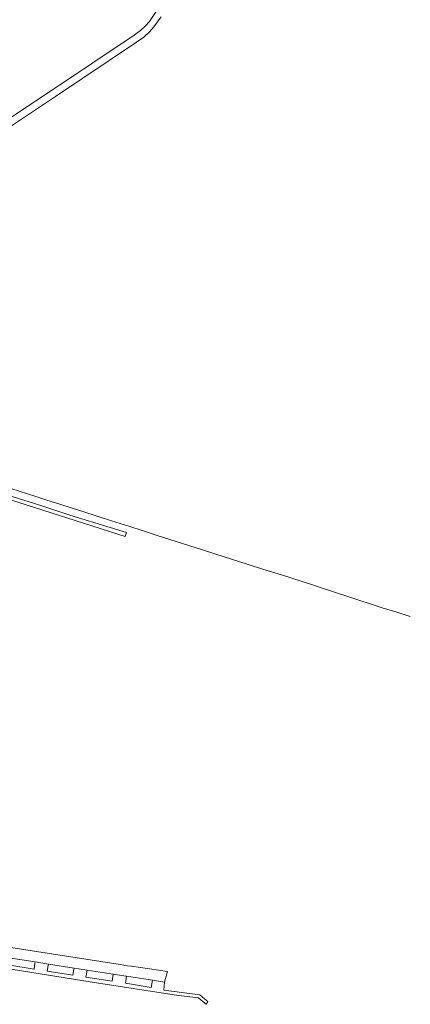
# Model space of a CAD drawing. Header units: metres. Extents: x 152391 to 157968, y 462336 to 467280.
# Tile 391 of 656: x 154412 to 154577, y 465837 to 466255. Entities that reach past the tile are written whole.
import ezdxf

# ---------------------------------------------------------------- set-up
doc = ezdxf.new("R2010")
doc.units = ezdxf.units.M
doc.header["$LTSCALE"] = 0.75
for name, color, linetype, lineweight in [('B-WE-VH-VERHARDING_ASFALT-GV', 251, 'Continuous', 18), ('B-WE-VH-VERHARDING_BETONSTRAATSTEEN-GV', 251, 'Continuous', 18), ('B-WE-VH-VERHARDING_TEGEL-GV', 251, 'Continuous', 18)]:
    doc.layers.add(name, color=color, linetype=linetype, lineweight=lineweight)

msp = doc.modelspace()

# ---------------------------------------------------------------- linework, layer by layer
at = {"layer": 'B-WE-VH-VERHARDING_ASFALT-GV'}
for points in [[(154470.11, 466258.97), (154466.64, 466253.89), (154465.03, 466252.06), (154462.87, 466250.07), (154460.16, 466247.99), (154425.1, 466224.54), (154419.37, 466220.71), (154402.52, 466209.52)], [(154399.86, 466204.16), (154426.75, 466222.08), (154461.19, 466245.03), (154464.23, 466247.25), (154466.82, 466249.59), (154468.53, 466251.54), (154471.66, 466255.81)]]:
    msp.add_lwpolyline(points, dxfattribs=at)
at = {"layer": 'B-WE-VH-VERHARDING_BETONSTRAATSTEEN-GV'}
for points in [[(154407.87, 466055.65), (154418.45, 466052.27), (154423.18, 466050.76), (154428.18, 466049.16), (154433.91, 466047.31), (154438.76, 466045.74), (154450.58, 466041.92), (154457.84, 466039.6), (154463.94, 466037.66), (154469.96, 466035.74), (154489.16, 466029.61), (154494.82, 466027.81), (154514.75, 466021.46), (154524.88, 466018.24), (154527.01, 466017.55), (154535.47, 466014.84), (154545.17, 466011.68), (154550.86, 466009.82), (154565.4, 466005.07), (154571.12, 466003.27), (154577.31, 466001.33)], [(154406.95, 465856.48), (154418.13, 465854.73), (154423.76, 465853.85), (154434.66, 465852.14), (154440.19, 465851.27), (154451.29, 465849.53), (154456.59, 465848.7), (154456.98, 465848.64), (154467.88, 465846.98), (154473.09, 465846.18), (154473.5, 465847.77), (154474.26, 465850.74), (154459.04, 465852.95), (154457.33, 465853.14), (154454.25, 465853.64), (154402.22, 465861.73)]]:
    msp.add_lwpolyline(points, dxfattribs=at)
at = {"layer": 'B-WE-VH-VERHARDING_TEGEL-GV'}
for points in [[(154404.11, 466052.02), (154456.37, 466035.34), (154456.87, 466036.91), (154438, 466042.76), (154432.9, 466044.36), (154422.32, 466047.83), (154417.45, 466049.48), (154406.97, 466052.66)], [(154392.79, 465854.06), (154442.37, 465846.18), (154478.92, 465840.55), (154487.5, 465839.51), (154489.42, 465837.85), (154490.68, 465836.75), (154491.38, 465837.89), (154489.99, 465839.09), (154488.07, 465840.76), (154472.73, 465842.8), (154473.09, 465846.18), (154467.88, 465846.98), (154467.39, 465843.86), (154456.46, 465845.69), (154456.98, 465848.64), (154456.59, 465848.7), (154451.29, 465849.53), (154450.83, 465846.5), (154439.61, 465848.24), (154440.19, 465851.27), (154434.66, 465852.14), (154434.55, 465851.55), (154434.1, 465849.09), (154423.21, 465850.85), (154423.65, 465853.26), (154423.76, 465853.85), (154418.13, 465854.73), (154418.05, 465854.14), (154417.69, 465851.66), (154406.61, 465853.49)]]:
    msp.add_lwpolyline(points, dxfattribs=at)

doc.saveas('drawing.dxf')
